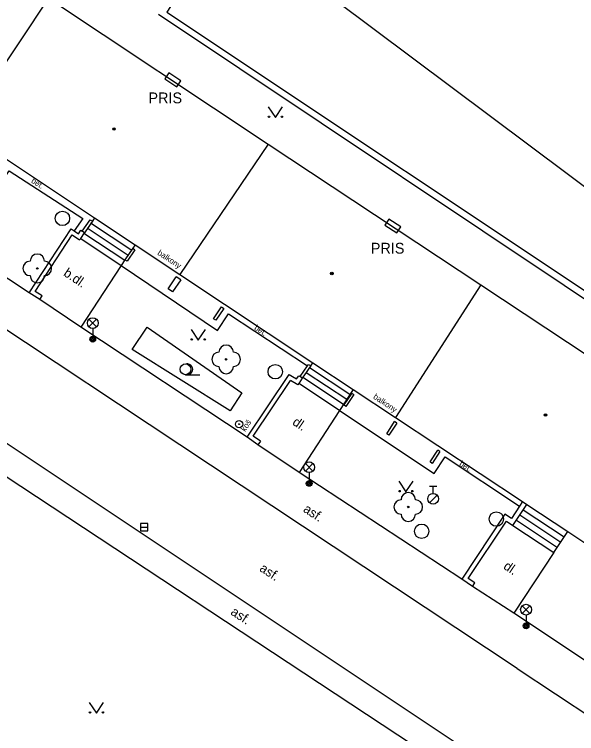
# Model space of a CAD drawing. Extents: x -598233 to -596890, y -1157848 to -1156431.
# Drawn here: x -596961.6 to -596922.5, y -1157172.7 to -1157122.6 of the extents above; entities that cross this region are included whole.
import ezdxf

# ---------------------------------------------------------------- set-up
doc = ezdxf.new("R2010")
doc.units = 0
for name, color, linetype in [('Level 10', 7, 'Continuous'), ('Level 11', 7, 'Continuous'), ('Level 21', 7, 'Continuous'), ('Level 22', 7, 'Continuous'), ('Level 24', 7, 'Continuous'), ('Level 25', 7, 'Continuous'), ('Level 27', 7, 'Continuous'), ('Level 28', 7, 'Continuous'), ('Level 33', 7, 'Continuous'), ('Level 36', 7, 'Continuous'), ('Level 39', 7, 'Continuous'), ('Level 40', 7, 'Continuous'), ('Level 41', 7, 'Continuous'), ('Level 42', 7, 'Continuous'), ('Level 5', 7, 'Continuous'), ('Level 7', 7, 'Continuous')]:
    doc.layers.add(name, color=color, linetype=linetype)

msp = doc.modelspace()

# ---------------------------------------------------------------- linework, layer by layer
at = {"layer": 'Level 10'}
msp.add_line((-596926.62, -1157168.1599), (-596890.4624, -1157192.0592), dxfattribs=at)
for points in [[(-596926.62, -1157168.1599), (-596986.5, -1157128.48), (-596987.38, -1157127.9), (-597052.12, -1157085.03)], [(-596927.24, -1157175.76), (-596970.1599, -1157147.18)]]:
    msp.add_lwpolyline(points, dxfattribs=at)
at = {"layer": 'Level 11'}
for points in [[(-596890.4624, -1157158.1567), (-596939.33, -1157121.61), (-596995.25, -1157082.17)], [(-596960.59, -1157142.01), (-596972.06, -1157134.45), (-596969.21, -1157130.17)], [(-596969.21, -1157130.17), (-596962.66, -1157134.52), (-596961.99, -1157133.51), (-596956.86, -1157136.83), (-596957.47, -1157137.7)], [(-596956.04, -1157136.8), (-596956.19, -1157137.02)], [(-596956.32, -1157137.13), (-596953.45, -1157139.03)], [(-596956.79, -1157137.85), (-596953.94, -1157139.74)], [(-596956.55, -1157137.49), (-596953.7, -1157139.39)], [(-596957, -1157138.22), (-596954.18, -1157140.1)], [(-596953.21, -1157138.67), (-596953.38, -1157138.91)], [(-596953.93, -1157139.71), (-596954.18, -1157140.1)], [(-596954.18, -1157140.1), (-596956.99, -1157144.4)], [(-596954.18, -1157140.1), (-596947.48, -1157144.62), (-596946.72, -1157143.48), (-596941.21, -1157147.08)], [(-596956.99, -1157144.4), (-596959.85, -1157142.47)], [(-596945.41, -1157152.06), (-596956.99, -1157144.4)], [(-596940.99, -1157147.09), (-596940.84, -1157146.87)], [(-596941.07, -1157147.2), (-596938.26, -1157149.07)], [(-596941.54, -1157147.88), (-596938.7, -1157149.76)], [(-596941.31, -1157147.55), (-596938.48, -1157149.42)], [(-596939, -1157150.2), (-596941.83, -1157148.32)], [(-596971.09, -1157148.95), (-596927.2199, -1157177.85)], [(-596938.03, -1157148.73), (-596939, -1157150.2)], [(-596939, -1157150.2), (-596941.8, -1157154.52)], [(-596939, -1157150.2), (-596932.39, -1157154.58), (-596931.63, -1157153.43), (-596926.45, -1157156.86)], [(-596941.8, -1157154.52), (-596944.67, -1157152.58)], [(-596930.4699, -1157161.94), (-596941.8, -1157154.52)], [(-596926.43, -1157157.46), (-596923.58, -1157159.35)], [(-596926.19, -1157157.1), (-596923.34, -1157158.98)], [(-596926.67, -1157157.83), (-596923.82, -1157159.7199)], [(-596926.92, -1157158.2), (-596924.07, -1157160.08)], [(-596924.07, -1157160.08), (-596923.09, -1157158.62)], [(-596924.07, -1157160.08), (-596926.86, -1157164.31)], [(-596926.86, -1157164.31), (-596929.7199, -1157162.44)], [(-596915.46, -1157171.88), (-596926.86, -1157164.31)]]:
    msp.add_lwpolyline(points, dxfattribs=at)
at = {"layer": 'Level 21'}
msp.add_lwpolyline([(-596953.43, -1157145.95), (-596952.38, -1157144.39), (-596945.8, -1157148.97), (-596946.59, -1157150.23), (-596953.43, -1157145.95)], dxfattribs=at)
at = {"layer": 'Level 22'}
for centre in [(-596960.03, -1157140.31), (-596946.88, -1157146.64), (-596934.2, -1157156.91)]:
    msp.add_circle(centre, 0.05, dxfattribs=at)
for centre, start, end in [((-596960.03, -1157139.81), 0, 180), ((-596960.53, -1157140.31), 90, 270), ((-596959.53, -1157140.31), 270, 90), ((-596960.03, -1157140.81), 180, 0), ((-596946.88, -1157146.14), 0, 180), ((-596947.38, -1157146.64), 90, 270), ((-596946.38, -1157146.64), 270, 90), ((-596946.88, -1157147.14), 180, 0), ((-596934.2, -1157156.41), 0, 180), ((-596934.7, -1157156.91), 90, 270), ((-596933.7, -1157156.91), 270, 90), ((-596934.2, -1157157.41), 180, 0)]:
    msp.add_arc(centre, 0.5, start, end, dxfattribs=at)
at = {"layer": 'Level 24'}
for points in [[(-596951.1454, -1157127.1268), (-596950.3073, -1157127.6723), (-596950.0346, -1157127.2532), (-596950.8727, -1157126.7077)], [(-596935.8354, -1157137.2968), (-596934.9973, -1157137.8423), (-596934.7246, -1157137.4232), (-596935.5627, -1157136.8777)]]:
    msp.add_lwpolyline(points, close=True, dxfattribs=at)
at = {"layer": 'Level 25'}
for points in [[(-596956.75, -1157137.83), (-596956.9, -1157137.73), (-596956.34, -1157136.92)], [(-596956.34, -1157136.92), (-596956.19, -1157137.02), (-596956.75, -1157137.83)], [(-596953.38, -1157138.91), (-596953.23, -1157139.01), (-596953.78, -1157139.81), (-596953.93, -1157139.71)], [(-596953.38, -1157138.91), (-596953.93, -1157139.71)], [(-596950.04, -1157141.11), (-596950.61, -1157141.94), (-596950.92, -1157141.73), (-596950.35, -1157140.9)], [(-596950.04, -1157141.11), (-596950.35, -1157140.9)], [(-596947.05, -1157143.09), (-596947.6, -1157143.92), (-596947.75, -1157143.82), (-596947.2, -1157142.99)], [(-596947.2, -1157142.99), (-596947.05, -1157143.09)], [(-596941.14, -1157146.99), (-596940.99, -1157147.09), (-596941.07, -1157147.2), (-596941.31, -1157147.55), (-596941.54, -1157147.88), (-596941.58, -1157147.94), (-596941.73, -1157147.84), (-596941.21, -1157147.08), (-596941.14, -1157146.99)], [(-596938.14, -1157148.98), (-596938.69, -1157149.81)], [(-596938.14, -1157148.98), (-596937.99, -1157149.08), (-596938.54, -1157149.91), (-596938.69, -1157149.81)], [(-596935, -1157151.07), (-596935.55, -1157151.92), (-596935.7, -1157151.82), (-596935.15, -1157150.97)], [(-596935, -1157151.07), (-596935.15, -1157150.97)], [(-596932, -1157153.06), (-596932.53, -1157153.88), (-596932.68, -1157153.78), (-596932.15, -1157152.96)], [(-596932, -1157153.06), (-596932.15, -1157152.96)]]:
    msp.add_lwpolyline(points, dxfattribs=at)
for radius in [0.25, 0.0303]:
    msp.add_circle((-596945.98, -1157151.15), radius, dxfattribs=at)
at = {"layer": 'Level 27'}
msp.add_line((-596952.84, -1157158.32), (-596952.34, -1157158.32), dxfattribs=at)
msp.add_lwpolyline([(-596952.84, -1157158.57), (-596952.34, -1157158.57), (-596952.34, -1157158.07), (-596952.84, -1157158.07)], close=True, dxfattribs=at)
for centre in [(-596958.28, -1157136.83), (-596943.46, -1157147.5), (-596928.07, -1157157.75), (-596933.27, -1157158.6)]:
    msp.add_circle(centre, 0.5, dxfattribs=at)
at = {"layer": 'Level 28'}
for p, q in [((-596932.72, -1157155.465), (-596932.22, -1157155.465)), ((-596932.47, -1157155.965), (-596932.47, -1157155.465)), ((-596932.728, -1157156.612), (-596932.198, -1157156.082))]:
    msp.add_line(p, q, dxfattribs=at)
msp.add_circle((-596932.47, -1157156.34), 0.375, dxfattribs=at)
at = {"layer": 'Level 33'}
for p, q in [((-596956.435, -1157144.38), (-596955.905, -1157143.85)), ((-596956.435, -1157143.85), (-596955.905, -1157144.38)), ((-596956.17, -1157144.49), (-596956.17, -1157145.24)), ((-596941.365, -1157154.41), (-596940.835, -1157153.88)), ((-596941.365, -1157153.88), (-596940.835, -1157154.41)), ((-596941.1, -1157154.52), (-596941.1, -1157155.27)), ((-596926.265, -1157164.32), (-596925.735, -1157163.79)), ((-596926.265, -1157163.79), (-596925.735, -1157164.32)), ((-596926, -1157164.43), (-596926, -1157165.18))]:
    msp.add_line(p, q, dxfattribs=at)
for centre, radius in [((-596956.17, -1157144.115), 0.375), ((-596956.17, -1157145.24), 0.2), ((-596956.17, -1157145.24), 0.1445), ((-596956.17, -1157145.24), 0.0876), ((-596941.1, -1157154.145), 0.375), ((-596941.1, -1157155.27), 0.2), ((-596941.1, -1157155.27), 0.1445), ((-596941.1, -1157155.27), 0.0876), ((-596926, -1157164.055), 0.375), ((-596926, -1157165.18), 0.2), ((-596926, -1157165.18), 0.1445), ((-596926, -1157165.18), 0.0876)]:
    msp.add_circle(centre, radius, dxfattribs=at)
at = {"layer": 'Level 36'}
msp.add_line((-596949.71, -1157147.705), (-596948.71, -1157147.705), dxfattribs=at)
for points in [[(-596943.95, -1157129.06), (-596943.45, -1157129.81), (-596942.95, -1157129.06)], [(-596949.32, -1157144.55), (-596948.82, -1157145.3), (-596948.32, -1157144.55)], [(-596934.86, -1157155.11), (-596934.36, -1157155.86), (-596933.86, -1157155.11)], [(-596956.4099, -1157170.51), (-596955.9099, -1157171.26), (-596955.4099, -1157170.51)]]:
    msp.add_lwpolyline(points, dxfattribs=at)
for centre, radius in [((-596943.9002, -1157129.7598), 0.05), ((-596943.0008, -1157129.7598), 0.05), ((-596949.2702, -1157145.2498), 0.05), ((-596948.3708, -1157145.2498), 0.05), ((-596949.71, -1157147.3296), 0.375), ((-596934.8102, -1157155.8098), 0.05), ((-596933.9108, -1157155.8098), 0.05), ((-596956.3601, -1157171.2098), 0.05), ((-596955.4607, -1157171.2098), 0.05)]:
    msp.add_circle(centre, radius, dxfattribs=at)
msp.add_arc((-596949.585, -1157147.3296), 0.375, 260.40593, 99.59407, dxfattribs=at)
at = {"layer": 'Level 39'}
for centre, radius in [((-596954.69, -1157130.61), 0.09), ((-596954.69, -1157130.61), 0.0398), ((-596939.52, -1157140.67), 0.09), ((-596939.52, -1157140.67), 0.0398), ((-596924.65, -1157150.51), 0.09), ((-596924.65, -1157150.51), 0.0398)]:
    msp.add_circle(centre, radius, dxfattribs=at)
at = {"layer": 'Level 5'}
for points in [[(-596959.26, -1157121.49), (-596965.34, -1157130.63)], [(-596959.26, -1157121.49), (-596943.96, -1157131.6599)], [(-596965.34, -1157130.63), (-596956.04, -1157136.8)], [(-596943.96, -1157131.6599), (-596950.1, -1157140.74)], [(-596943.96, -1157131.6599), (-596929.15, -1157141.46)], [(-596956.04, -1157136.8), (-596953.21, -1157138.67)], [(-596953.21, -1157138.67), (-596950.1, -1157140.74)], [(-596950.1, -1157140.74), (-596940.84, -1157146.87)], [(-596929.15, -1157141.46), (-596935.09, -1157150.68)], [(-596929.15, -1157141.46), (-596914.14, -1157151.39)], [(-596940.84, -1157146.87), (-596938.03, -1157148.73)], [(-596938.03, -1157148.73), (-596935.09, -1157150.68)], [(-596935.09, -1157150.68), (-596926.24, -1157156.54)], [(-596926.24, -1157156.54), (-596925.94, -1157156.73)], [(-596925.94, -1157156.73), (-596923.09, -1157158.62)], [(-596923.09, -1157158.62), (-596920.1599, -1157160.56)]]:
    msp.add_lwpolyline(points, dxfattribs=at)
at = {"layer": 'Level 7'}
for points in [[(-597034.17, -1157067.28), (-597011.23, -1157082.71), (-597010.42, -1157083.26), (-597008.5, -1157084.55), (-597006.92, -1157082.27), (-596996.28, -1157089.27), (-596997.63, -1157091.49), (-596963.43, -1157114.81), (-596962.21, -1157112.92), (-596949.59, -1157120.27), (-596951.02, -1157122.4699), (-596917.85, -1157144.57), (-596916.37, -1157142.5), (-596905.84, -1157149.67), (-596907.14, -1157151.73), (-596890.4624, -1157162.7339)], [(-596951.6, -1157122.62), (-596917.69, -1157145.26)], [(-596959.85, -1157142.47), (-596960.59, -1157142.01), (-596957.67, -1157137.56)], [(-596959.85, -1157142.47), (-596959.69, -1157142.22), (-596960.17, -1157141.92), (-596957.59, -1157137.98), (-596957.08, -1157138.33), (-596957, -1157138.22), (-596956.75, -1157137.83)], [(-596957.67, -1157137.56), (-596957.47, -1157137.7), (-596957.16, -1157137.91), (-596957, -1157137.66), (-596956.9, -1157137.73)], [(-596944.67, -1157152.58), (-596945.41, -1157152.06), (-596942.5, -1157147.7)], [(-596942.5, -1157147.7), (-596942.25, -1157147.84)], [(-596942.25, -1157147.84), (-596941.98, -1157148)], [(-596941.98, -1157148), (-596941.83, -1157147.78), (-596941.73, -1157147.84)], [(-596941.58, -1157147.94), (-596941.83, -1157148.32)], [(-596944.5, -1157152.33), (-596945, -1157151.98), (-596942.4, -1157148.1)], [(-596941.83, -1157148.32), (-596941.88, -1157148.4), (-596942.4, -1157148.1)], [(-596944.5, -1157152.33), (-596944.67, -1157152.58)], [(-596926.24, -1157156.54), (-596926.45, -1157156.86), (-596927.01, -1157157.71), (-596927.4699, -1157157.4099), (-596930.4699, -1157161.94)], [(-596926.92, -1157158.2), (-596925.94, -1157156.73)], [(-596929.7199, -1157162.44), (-596929.56, -1157162.19), (-596930.02, -1157161.89), (-596927.37, -1157157.89), (-596926.92, -1157158.2)], [(-596929.7199, -1157162.44), (-596930.4699, -1157161.94)]]:
    msp.add_lwpolyline(points, dxfattribs=at)

# ---------------------------------------------------------------- texts
at = {"layer": 'Level 40'}
for s, height, rotation, p in [('bet.', 0.4, 327.37513, (-596960.49, -1157134.31)), ('b.dl.', 0.65, 326, (-596958.26, -1157140.77)), ('bet.', 0.4, 326.52167, (-596944.96, -1157144.54)), ('dl.', 0.65, 326, (-596942.32, -1157151.14)), ('bet.', 0.4, 326.52167, (-596930.68, -1157153.99)), ('asf.', 0.65, 326.47127, (-596941.57, -1157157.2)), ('asf.', 0.65, 326.47127, (-596944.61, -1157161.32)), ('dl.', 0.65, 326, (-596927.63, -1157161.17)), ('asf.', 0.65, 326.53666, (-596946.62, -1157164.35))]:
    msp.add_text(s, height=height, rotation=rotation, dxfattribs=at).set_placement(p)
at = {"layer": 'Level 41'}
for p in [(-596952.29, -1157128.82), (-596936.81, -1157139.28)]:
    msp.add_text('PRIS', height=0.75, dxfattribs=at).set_placement(p)
at = {"layer": 'Level 42'}
for s, rotation, p in [('balkony', 326.30993, (-596951.7, -1157139.32)), ('balkony', 326.30993, (-596936.68, -1157149.33)), ('koš', 56.27962, (-596945.56, -1157151.7))]:
    msp.add_text(s, height=0.4, rotation=rotation, dxfattribs=at).set_placement(p)

doc.saveas('drawing.dxf')
